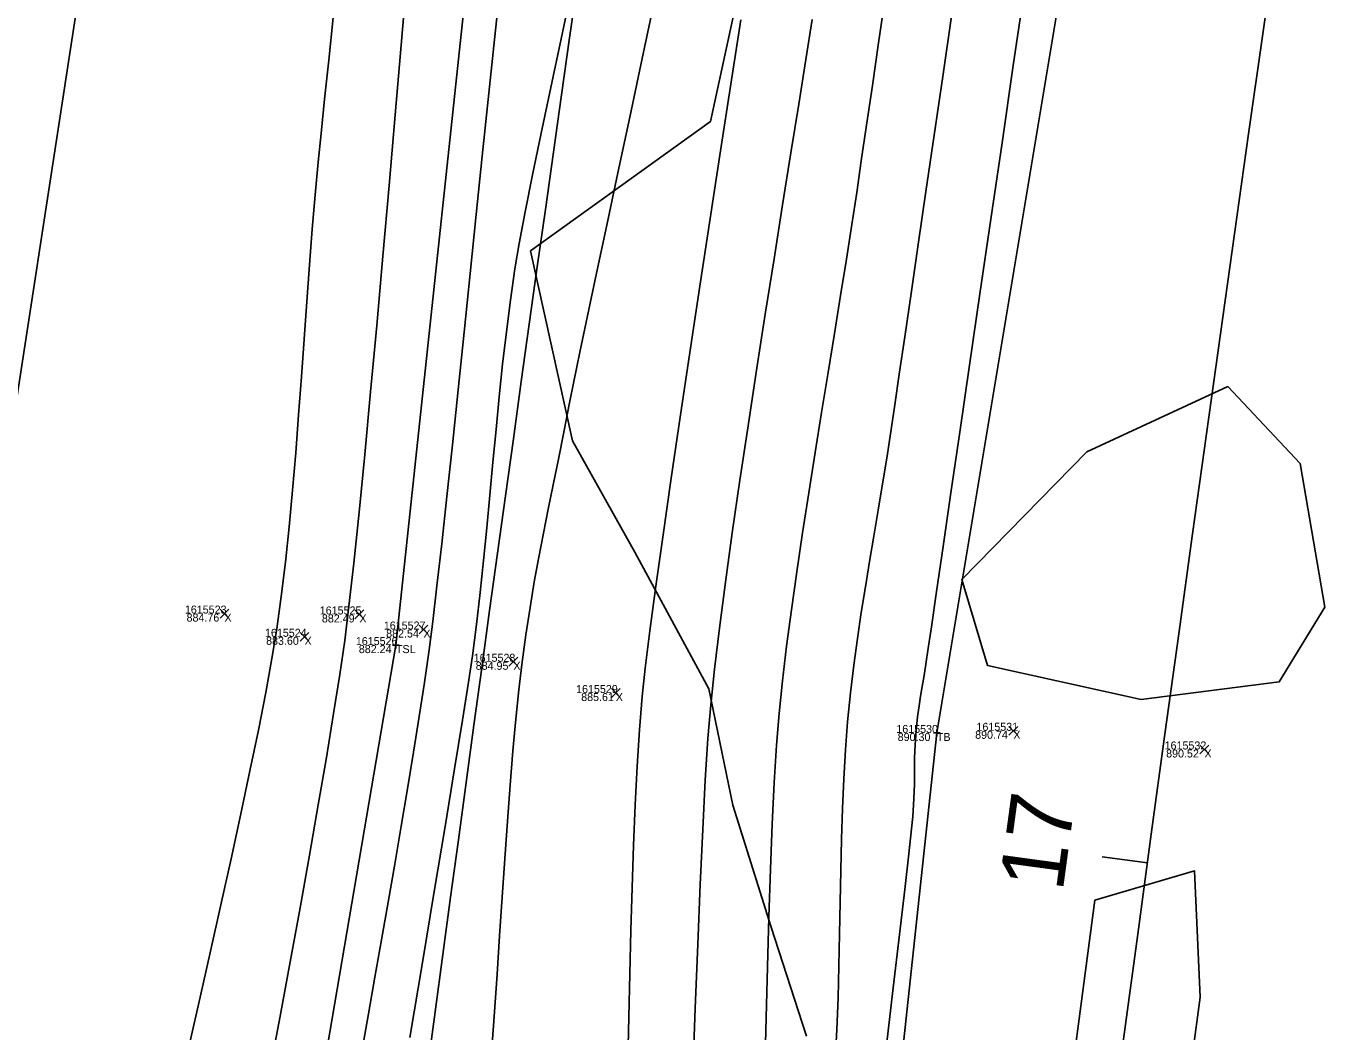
# Model space of a CAD drawing. Extents: x 1957117 to 1971063, y 701601 to 715861.
# Drawn here: x 1962740.4 to 1962798.1, y 703687.8 to 703731.7 of the extents above; entities that cross this region are included whole.
import ezdxf

# ---------------------------------------------------------------- set-up
doc = ezdxf.new("R2010")
doc.units = 0
for name, color, linetype in [('AP_X_Lights', 7, 'Continuous'), ('DT_X_Break_Line', 7, 'Continuous'), ('DT_X_Contour_Major', 7, 'Continuous'), ('DT_X_Contour_Minor', 7, 'Continuous'), ('DT_X_TIN_Hull', 7, 'Continuous'), ('GE_X_CL_20', 7, 'Continuous'), ('PV_P_Drive', 7, 'Continuous'), ('PV_P_Shoulder', 7, 'Continuous'), ('RS_Raster1', 7, 'Continuous'), ('RW_X_Esmt_RR', 7, 'Continuous'), ('SC_Scratch1', 7, 'Continuous'), ('VG_X_Tree_Line_Rt', 7, 'Continuous')]:
    doc.layers.add(name, color=color, linetype=linetype)

msp = doc.modelspace()

# ---------------------------------------------------------------- linework, layer by layer
at = {"layer": 'AP_X_Lights'}
for p, q in [((1962748.898, 703705.85), (1962749.286, 703706.24)), ((1962748.898, 703706.24), (1962749.286, 703705.85)), ((1962754.798, 703705.813), (1962755.186, 703706.203)), ((1962754.798, 703706.203), (1962755.186, 703705.813)), ((1962757.6, 703705.153), (1962757.988, 703705.543)), ((1962757.6, 703705.543), (1962757.988, 703705.153)), ((1962752.398, 703704.834), (1962752.786, 703705.224)), ((1962752.398, 703705.224), (1962752.786, 703704.834)), ((1962761.533, 703703.741), (1962761.921, 703704.131)), ((1962761.533, 703704.131), (1962761.921, 703703.741)), ((1962766.013, 703702.373), (1962766.401, 703702.763)), ((1962766.013, 703702.763), (1962766.401, 703702.373)), ((1962783.402, 703700.72), (1962783.79, 703701.11)), ((1962783.402, 703701.11), (1962783.79, 703700.72)), ((1962791.761, 703699.903), (1962792.149, 703700.293)), ((1962791.761, 703700.293), (1962792.149, 703699.903))]:
    msp.add_line(p, q, dxfattribs=at)
at = {"layer": 'DT_X_Break_Line'}
for points in [[(1962730.818, 703457.798), (1962733.395, 703504.264), (1962741.916, 703605.02), (1962747.624, 703652.087), (1962756.592, 703704.666), (1962761.935, 703754.654), (1962770.271, 703804.276), (1962778.004, 703852.465), (1962787.236, 703902.544), (1962794.92, 703952.201), (1962805.163, 704000.74), (1962815.72, 704050.002), (1962825.218, 704099.5), (1962834.811, 704148.707), (1962846.035, 704198.31), (1962854.549, 704243.654), (1962868.069, 704295.231)], [(1962892.064, 704289.931), (1962881.011, 704234.451), (1962871.969, 704195.37), (1962858.193, 704145.387), (1962849.618, 704095.769), (1962840.196, 704046.83), (1962828.044, 703997.69), (1962822.426, 703949.671), (1962812.618, 703898.591), (1962803.468, 703849.395), (1962793.965, 703803.71), (1962788.733, 703751.727), (1962780.252, 703700.82), (1962774.948, 703651.755), (1962769.57, 703604.236), (1962761.597, 703549.082), (1962757.692, 703508.157), (1962753.044, 703454.513)]]:
    msp.add_lwpolyline(points, dxfattribs=at)
at = {"layer": 'DT_X_Contour_Major'}
for points in [[(1962784.078, 703733.368), (1962783.592, 703730.026), (1962783.101, 703726.651), (1962782.613, 703723.302), (1962782.137, 703720.036), (1962781.683, 703716.913), (1962781.257, 703713.991), (1962780.869, 703711.327), (1962780.527, 703708.98), (1962780.239, 703707.009), (1962780.015, 703705.472), (1962779.863, 703704.427), (1962779.791, 703703.933), (1962779.698, 703703.341), (1962779.616, 703702.86), (1962779.541, 703702.435), (1962779.472, 703702.01), (1962779.407, 703701.527), (1962779.344, 703700.933), (1962779.299, 703700.305), (1962779.28, 703699.732), (1962779.274, 703699.174), (1962779.267, 703698.588), (1962779.246, 703697.933), (1962779.197, 703697.169), (1962779.141, 703696.619), (1962779.021, 703695.536), (1962778.844, 703693.976), (1962778.615, 703692), (1962778.343, 703689.665), (1962778.033, 703687.029)], [(1962784.078, 703733.368), (1962783.592, 703730.026), (1962783.101, 703726.651), (1962782.613, 703723.302), (1962782.137, 703720.036), (1962781.683, 703716.913), (1962781.257, 703713.991), (1962780.869, 703711.327), (1962780.527, 703708.98), (1962780.239, 703707.009), (1962780.015, 703705.472), (1962779.863, 703704.427), (1962779.791, 703703.933), (1962779.698, 703703.341), (1962779.616, 703702.86), (1962779.541, 703702.435), (1962779.472, 703702.01), (1962779.407, 703701.527), (1962779.344, 703700.933), (1962779.299, 703700.305), (1962779.28, 703699.732), (1962779.274, 703699.174), (1962779.267, 703698.588), (1962779.246, 703697.933), (1962779.197, 703697.169), (1962779.141, 703696.619), (1962779.021, 703695.536), (1962778.844, 703693.976), (1962778.615, 703692), (1962778.343, 703689.665), (1962778.033, 703687.029)], [(1962767.909, 703732.96), (1962767.357, 703730.33), (1962766.817, 703727.773), (1962766.299, 703725.331), (1962765.812, 703723.042), (1962765.367, 703720.945), (1962764.971, 703719.08), (1962764.636, 703717.486), (1962764.371, 703716.203), (1962764.186, 703715.271), (1962763.936, 703713.986), (1962763.697, 703712.797), (1962763.468, 703711.679), (1962763.25, 703710.609), (1962763.04, 703709.561), (1962762.838, 703708.512), (1962762.644, 703707.438), (1962762.455, 703706.315), (1962762.273, 703705.118), (1962762.095, 703703.824), (1962761.963, 703702.702), (1962761.834, 703701.432), (1962761.71, 703700.036), (1962761.589, 703698.536), (1962761.47, 703696.954), (1962761.354, 703695.314), (1962761.239, 703693.638), (1962761.126, 703691.948), (1962761.013, 703690.267), (1962760.9, 703688.617), (1962760.787, 703687.02)], [(1962767.909, 703732.96), (1962767.357, 703730.33), (1962766.817, 703727.773), (1962766.299, 703725.331), (1962765.812, 703723.042), (1962765.367, 703720.945), (1962764.971, 703719.08), (1962764.636, 703717.486), (1962764.371, 703716.203), (1962764.186, 703715.271), (1962763.936, 703713.986), (1962763.697, 703712.797), (1962763.468, 703711.679), (1962763.25, 703710.609), (1962763.04, 703709.561), (1962762.838, 703708.512), (1962762.644, 703707.438), (1962762.455, 703706.315), (1962762.273, 703705.118), (1962762.095, 703703.824), (1962761.963, 703702.702), (1962761.834, 703701.432), (1962761.71, 703700.036), (1962761.589, 703698.536), (1962761.47, 703696.954), (1962761.354, 703695.314), (1962761.239, 703693.638), (1962761.126, 703691.948), (1962761.013, 703690.267), (1962760.9, 703688.617), (1962760.787, 703687.02)]]:
    msp.add_lwpolyline(points, dxfattribs=at)
at = {"layer": 'DT_X_Contour_Minor'}
for points in [[(1962751.079, 703686.046), (1962751.523, 703688.424), (1962751.965, 703690.81), (1962752.396, 703693.171), (1962752.809, 703695.471), (1962753.196, 703697.677), (1962753.552, 703699.754), (1962753.867, 703701.668), (1962754.136, 703703.385), (1962754.35, 703704.87), (1962754.537, 703706.367), (1962754.748, 703708.259), (1962754.979, 703710.489), (1962755.226, 703713.003), (1962755.485, 703715.743), (1962755.752, 703718.656), (1962756.024, 703721.685), (1962756.295, 703724.775), (1962756.563, 703727.87), (1962756.822, 703730.914), (1962757.07, 703733.852)], [(1962751.079, 703686.046), (1962751.523, 703688.424), (1962751.965, 703690.81), (1962752.396, 703693.171), (1962752.809, 703695.471), (1962753.196, 703697.677), (1962753.552, 703699.754), (1962753.867, 703701.668), (1962754.136, 703703.385), (1962754.35, 703704.87), (1962754.537, 703706.367), (1962754.748, 703708.259), (1962754.979, 703710.489), (1962755.226, 703713.003), (1962755.485, 703715.743), (1962755.752, 703718.656), (1962756.024, 703721.685), (1962756.295, 703724.775), (1962756.563, 703727.87), (1962756.822, 703730.914), (1962757.07, 703733.852)], [(1962761.113, 703733.087), (1962760.876, 703730.894), (1962760.626, 703728.538), (1962760.368, 703726.061), (1962760.104, 703723.509), (1962759.837, 703720.926), (1962759.573, 703718.356), (1962759.312, 703715.843), (1962759.06, 703713.433), (1962758.819, 703711.169), (1962758.593, 703709.095), (1962758.386, 703707.256), (1962758.2, 703705.696), (1962758.039, 703704.46), (1962757.834, 703703.034), (1962757.606, 703701.535), (1962757.359, 703699.977), (1962757.096, 703698.373), (1962756.821, 703696.737), (1962756.537, 703695.081), (1962756.248, 703693.418), (1962755.958, 703691.763), (1962755.669, 703690.129), (1962755.386, 703688.528), (1962755.111, 703686.973)], [(1962761.113, 703733.087), (1962760.876, 703730.894), (1962760.626, 703728.538), (1962760.368, 703726.061), (1962760.104, 703723.509), (1962759.837, 703720.926), (1962759.573, 703718.356), (1962759.312, 703715.843), (1962759.06, 703713.433), (1962758.819, 703711.169), (1962758.593, 703709.095), (1962758.386, 703707.256), (1962758.2, 703705.696), (1962758.039, 703704.46), (1962757.834, 703703.034), (1962757.606, 703701.535), (1962757.359, 703699.977), (1962757.096, 703698.373), (1962756.821, 703696.737), (1962756.537, 703695.081), (1962756.248, 703693.418), (1962755.958, 703691.763), (1962755.669, 703690.129), (1962755.386, 703688.528), (1962755.111, 703686.973)], [(1962764.288, 703733.431), (1962763.811, 703731.196), (1962763.359, 703729.063), (1962762.94, 703727.067), (1962762.566, 703725.241), (1962762.244, 703723.621), (1962761.985, 703722.24), (1962761.798, 703721.133), (1962761.599, 703719.762), (1962761.421, 703718.37), (1962761.259, 703716.959), (1962761.11, 703715.536), (1962760.97, 703714.104), (1962760.836, 703712.668), (1962760.703, 703711.231), (1962760.568, 703709.798), (1962760.428, 703708.373), (1962760.278, 703706.961), (1962760.115, 703705.565), (1962759.935, 703704.191), (1962759.765, 703703.046), (1962759.502, 703701.377), (1962759.157, 703699.249), (1962758.742, 703696.731), (1962758.268, 703693.886), (1962757.748, 703690.783), (1962757.193, 703687.487)], [(1962764.288, 703733.431), (1962763.811, 703731.196), (1962763.359, 703729.063), (1962762.94, 703727.067), (1962762.566, 703725.241), (1962762.244, 703723.621), (1962761.985, 703722.24), (1962761.798, 703721.133), (1962761.599, 703719.762), (1962761.421, 703718.37), (1962761.259, 703716.959), (1962761.11, 703715.536), (1962760.97, 703714.104), (1962760.836, 703712.668), (1962760.703, 703711.231), (1962760.568, 703709.798), (1962760.428, 703708.373), (1962760.278, 703706.961), (1962760.115, 703705.565), (1962759.935, 703704.191), (1962759.765, 703703.046), (1962759.502, 703701.377), (1962759.157, 703699.249), (1962758.742, 703696.731), (1962758.268, 703693.886), (1962757.748, 703690.783), (1962757.193, 703687.487)], [(1962777.994, 703733.006), (1962777.704, 703731.025), (1962777.43, 703729.154), (1962777.176, 703727.42), (1962776.946, 703725.852), (1962776.744, 703724.478), (1962776.531, 703723.066), (1962776.295, 703721.555), (1962776.039, 703719.961), (1962775.769, 703718.302), (1962775.49, 703716.592), (1962775.207, 703714.85), (1962774.923, 703713.09), (1962774.645, 703711.33), (1962774.377, 703709.586), (1962774.124, 703707.874), (1962773.89, 703706.211), (1962773.68, 703704.613), (1962773.5, 703703.097), (1962773.354, 703701.679), (1962773.242, 703700.28), (1962773.142, 703698.653), (1962773.054, 703696.834), (1962772.976, 703694.858), (1962772.905, 703692.762), (1962772.84, 703690.582), (1962772.779, 703688.353), (1962772.721, 703686.111)], [(1962777.994, 703733.006), (1962777.704, 703731.025), (1962777.43, 703729.154), (1962777.176, 703727.42), (1962776.946, 703725.852), (1962776.744, 703724.478), (1962776.531, 703723.066), (1962776.295, 703721.555), (1962776.039, 703719.961), (1962775.769, 703718.302), (1962775.49, 703716.592), (1962775.207, 703714.85), (1962774.923, 703713.09), (1962774.645, 703711.33), (1962774.377, 703709.586), (1962774.124, 703707.874), (1962773.89, 703706.211), (1962773.68, 703704.613), (1962773.5, 703703.097), (1962773.354, 703701.679), (1962773.242, 703700.28), (1962773.142, 703698.653), (1962773.054, 703696.834), (1962772.976, 703694.858), (1962772.905, 703692.762), (1962772.84, 703690.582), (1962772.779, 703688.353), (1962772.721, 703686.111)], [(1962747.574, 703687.279), (1962748.022, 703689.256), (1962748.478, 703691.273), (1962748.932, 703693.301), (1962749.377, 703695.311), (1962749.805, 703697.275), (1962750.206, 703699.163), (1962750.572, 703700.946), (1962750.896, 703702.596), (1962751.168, 703704.084), (1962751.38, 703705.381), (1962751.577, 703706.798), (1962751.756, 703708.289), (1962751.919, 703709.843), (1962752.069, 703711.444), (1962752.207, 703713.08), (1962752.336, 703714.737), (1962752.459, 703716.402), (1962752.578, 703718.061), (1962752.694, 703719.7), (1962752.812, 703721.307), (1962752.932, 703722.867), (1962753.057, 703724.367), (1962753.19, 703725.794), (1962753.317, 703727.053), (1962753.472, 703728.552), (1962753.65, 703730.259), (1962753.849, 703732.138)], [(1962747.574, 703687.279), (1962748.022, 703689.256), (1962748.478, 703691.273), (1962748.932, 703693.301), (1962749.377, 703695.311), (1962749.805, 703697.275), (1962750.206, 703699.163), (1962750.572, 703700.946), (1962750.896, 703702.596), (1962751.168, 703704.084), (1962751.38, 703705.381), (1962751.577, 703706.798), (1962751.756, 703708.289), (1962751.919, 703709.843), (1962752.069, 703711.444), (1962752.207, 703713.08), (1962752.336, 703714.737), (1962752.459, 703716.402), (1962752.578, 703718.061), (1962752.694, 703719.7), (1962752.812, 703721.307), (1962752.932, 703722.867), (1962753.057, 703724.367), (1962753.19, 703725.794), (1962753.317, 703727.053), (1962753.472, 703728.552), (1962753.65, 703730.259), (1962753.849, 703732.138)], [(1962771.676, 703732.029), (1962771.239, 703729.212), (1962770.789, 703726.3), (1962770.334, 703723.339), (1962769.883, 703720.378), (1962769.443, 703717.464), (1962769.022, 703714.646), (1962768.63, 703711.971), (1962768.273, 703709.488), (1962767.959, 703707.243), (1962767.698, 703705.286), (1962767.497, 703703.664), (1962767.363, 703702.424), (1962767.242, 703700.956), (1962767.14, 703699.364), (1962767.055, 703697.671), (1962766.982, 703695.896), (1962766.921, 703694.06), (1962766.868, 703692.183), (1962766.82, 703690.285), (1962766.775, 703688.386), (1962766.73, 703686.508)], [(1962771.676, 703732.029), (1962771.239, 703729.212), (1962770.789, 703726.3), (1962770.334, 703723.339), (1962769.883, 703720.378), (1962769.443, 703717.464), (1962769.022, 703714.646), (1962768.63, 703711.971), (1962768.273, 703709.488), (1962767.959, 703707.243), (1962767.698, 703705.286), (1962767.497, 703703.664), (1962767.363, 703702.424), (1962767.242, 703700.956), (1962767.14, 703699.364), (1962767.055, 703697.671), (1962766.982, 703695.896), (1962766.921, 703694.06), (1962766.868, 703692.183), (1962766.82, 703690.285), (1962766.775, 703688.386), (1962766.73, 703686.508)], [(1962774.804, 703732.039), (1962774.526, 703730.292), (1962774.212, 703728.334), (1962773.87, 703726.203), (1962773.506, 703723.936), (1962773.13, 703721.57), (1962772.747, 703719.144), (1962772.365, 703716.695), (1962771.992, 703714.26), (1962771.636, 703711.877), (1962771.303, 703709.583), (1962771.001, 703707.416), (1962770.738, 703705.413), (1962770.522, 703703.613), (1962770.358, 703702.051), (1962770.24, 703700.582), (1962770.124, 703698.749), (1962770.011, 703696.602), (1962769.899, 703694.192), (1962769.791, 703691.57), (1962769.685, 703688.784), (1962769.583, 703685.887)], [(1962774.804, 703732.039), (1962774.526, 703730.292), (1962774.212, 703728.334), (1962773.87, 703726.203), (1962773.506, 703723.936), (1962773.13, 703721.57), (1962772.747, 703719.144), (1962772.365, 703716.695), (1962771.992, 703714.26), (1962771.636, 703711.877), (1962771.303, 703709.583), (1962771.001, 703707.416), (1962770.738, 703705.413), (1962770.522, 703703.613), (1962770.358, 703702.051), (1962770.24, 703700.582), (1962770.124, 703698.749), (1962770.011, 703696.602), (1962769.899, 703694.192), (1962769.791, 703691.57), (1962769.685, 703688.784), (1962769.583, 703685.887)], [(1962780.893, 703732.185), (1962780.509, 703729.547), (1962780.134, 703726.975), (1962779.774, 703724.51), (1962779.436, 703722.191), (1962779.124, 703720.059), (1962778.846, 703718.154), (1962778.606, 703716.517), (1962778.412, 703715.187), (1962778.267, 703714.205), (1962778.075, 703712.939), (1962777.881, 703711.73), (1962777.687, 703710.566), (1962777.495, 703709.433), (1962777.306, 703708.318), (1962777.123, 703707.21), (1962776.947, 703706.095), (1962776.78, 703704.959), (1962776.623, 703703.791), (1962776.479, 703702.578), (1962776.349, 703701.306), (1962776.251, 703700.084), (1962776.176, 703698.816), (1962776.121, 703697.509), (1962776.081, 703696.169), (1962776.05, 703694.805), (1962776.025, 703693.422), (1962775.999, 703692.027), (1962775.97, 703690.627), (1962775.932, 703689.23), (1962775.88, 703687.842), (1962775.809, 703686.469)], [(1962780.893, 703732.185), (1962780.509, 703729.547), (1962780.134, 703726.975), (1962779.774, 703724.51), (1962779.436, 703722.191), (1962779.124, 703720.059), (1962778.846, 703718.154), (1962778.606, 703716.517), (1962778.412, 703715.187), (1962778.267, 703714.205), (1962778.075, 703712.939), (1962777.881, 703711.73), (1962777.687, 703710.566), (1962777.495, 703709.433), (1962777.306, 703708.318), (1962777.123, 703707.21), (1962776.947, 703706.095), (1962776.78, 703704.959), (1962776.623, 703703.791), (1962776.479, 703702.578), (1962776.349, 703701.306), (1962776.251, 703700.084), (1962776.176, 703698.816), (1962776.121, 703697.509), (1962776.081, 703696.169), (1962776.05, 703694.805), (1962776.025, 703693.422), (1962775.999, 703692.027), (1962775.97, 703690.627), (1962775.932, 703689.23), (1962775.88, 703687.842), (1962775.809, 703686.469)]]:
    msp.add_lwpolyline(points, dxfattribs=at)
at = {"layer": 'DT_X_TIN_Hull'}
msp.add_lwpolyline([(1962854.544, 704302.816), (1962839.463, 704247.251), (1962828.794, 704202.213), (1962815.745, 704150.832), (1962806.442, 704101.802), (1962788.018, 704003.247), (1962779.047, 703954.01), (1962770.927, 703904.936), (1962763.124, 703854.555), (1962754.385, 703805.324), (1962746.258, 703756.127), (1962738.677, 703706.86), (1962732.41, 703657.862), (1962724.468, 703607.498), (1962718.773, 703557.311), (1962703.306, 703409.414)], dxfattribs=at)
at = {"layer": 'GE_X_CL_20'}
msp.add_line((1962789.461, 703695.136), (1962787.479, 703695.406), dxfattribs=at)
msp.add_arc((1968466.781, 702923.066), 5729.578, 166.495347, 177.813939, dxfattribs=at)
at = {"layer": 'PV_P_Drive'}
for p, q in [((1962756.446, 703704.666), (1962756.738, 703704.666)), ((1962756.592, 703704.812), (1962756.592, 703704.52)), ((1962756.592, 703704.666), (1962756.592, 703704.666)), ((1962780.106, 703700.82), (1962780.398, 703700.82)), ((1962780.252, 703700.966), (1962780.252, 703700.674)), ((1962780.252, 703700.82), (1962780.252, 703700.82))]:
    msp.add_line(p, q, dxfattribs=at)
at = {"layer": 'RW_X_Esmt_RR'}
msp.add_arc((1968466.781, 702923.066), 5759.578, 166.4953469, 172.9409494, dxfattribs=at)
at = {"layer": 'VG_X_Tree_Line_Rt'}
for points in [[(1962774.32, 703779.389), (1962775.496, 703772.648), (1962771.865, 703770.561), (1962767.294, 703767.064), (1962764.809, 703760.448), (1962767.067, 703754.6), (1962772.953, 703749.613), (1962775.588, 703746.705), (1962772.368, 703743.999), (1962764.812, 703744.27), (1962763.413, 703742.674), (1962767.151, 703738.07), (1962771.793, 703734.26), (1962770.347, 703727.573), (1962762.478, 703721.918), (1962764.317, 703713.604), (1962767.036, 703708.735), (1962770.281, 703702.746), (1962771.321, 703697.661), (1962772.99, 703692.36), (1962774.551, 703687.556)], [(1962792.978, 703715.976), (1962796.141, 703712.608), (1962797.219, 703706.333), (1962795.231, 703703.058), (1962789.186, 703702.287), (1962782.472, 703703.769), (1962781.341, 703707.538), (1962786.814, 703713.125), (1962792.978, 703715.976)], [(1962785.597, 703681.684), (1962787.165, 703693.5), (1962791.525, 703694.783), (1962791.774, 703689.266), (1962791.101, 703684.236)]]:
    msp.add_lwpolyline(points, dxfattribs=at)

# ---------------------------------------------------------------- texts
at = {"layer": 'GE_X_CL_20'}
msp.add_text('17', height=2.8, rotation=82.25574, dxfattribs=at).set_placement((1962785.751, 703693.835))
at = {"layer": 'PV_P_Shoulder'}
for s, p in [('884.76', (1962747.433, 703705.695)), ('882.49', (1962753.352, 703705.658)), ('883.60', (1962750.911, 703704.679)), ('882.54', (1962756.163, 703704.998)), ('882.24', (1962754.966, 703704.316)), ('884.95', (1962760.079, 703703.586)), ('885.61', (1962764.693, 703702.218)), ('890.30', (1962778.538, 703700.47)), ('890.74', (1962781.926, 703700.565)), ('890.52', (1962790.28, 703699.748))]:
    msp.add_text(s, height=0.35, dxfattribs=at).set_placement(p)
at = {"layer": 'RS_Raster1'}
for s, p in [('1615523', (1962747.359, 703706.045)), ('1615525', (1962753.259, 703706.008)), ('1615527', (1962756.061, 703705.348)), ('1615524', (1962750.862, 703705.029)), ('1615526', (1962754.837, 703704.666)), ('1615528', (1962759.991, 703703.936)), ('1615529', (1962764.471, 703702.568)), ('1615530', (1962778.478, 703700.82)), ('1615531', (1962781.984, 703700.915)), ('1615532', (1962790.214, 703700.098))]:
    msp.add_text(s, height=0.35, dxfattribs=at).set_placement(p)
at = {"layer": 'SC_Scratch1'}
for s, p in [('X', (1962749.092, 703705.695)), ('X', (1962754.992, 703705.658)), ('X', (1962752.592, 703704.679)), ('X', (1962757.794, 703704.998)), ('TSL', (1962756.592, 703704.316)), ('X', (1962761.727, 703703.586)), ('X', (1962766.207, 703702.218)), ('TB', (1962780.252, 703700.47)), ('X', (1962783.596, 703700.565)), ('X', (1962791.955, 703699.748))]:
    msp.add_text(s, height=0.35, dxfattribs=at).set_placement(p)

doc.saveas('drawing.dxf')
